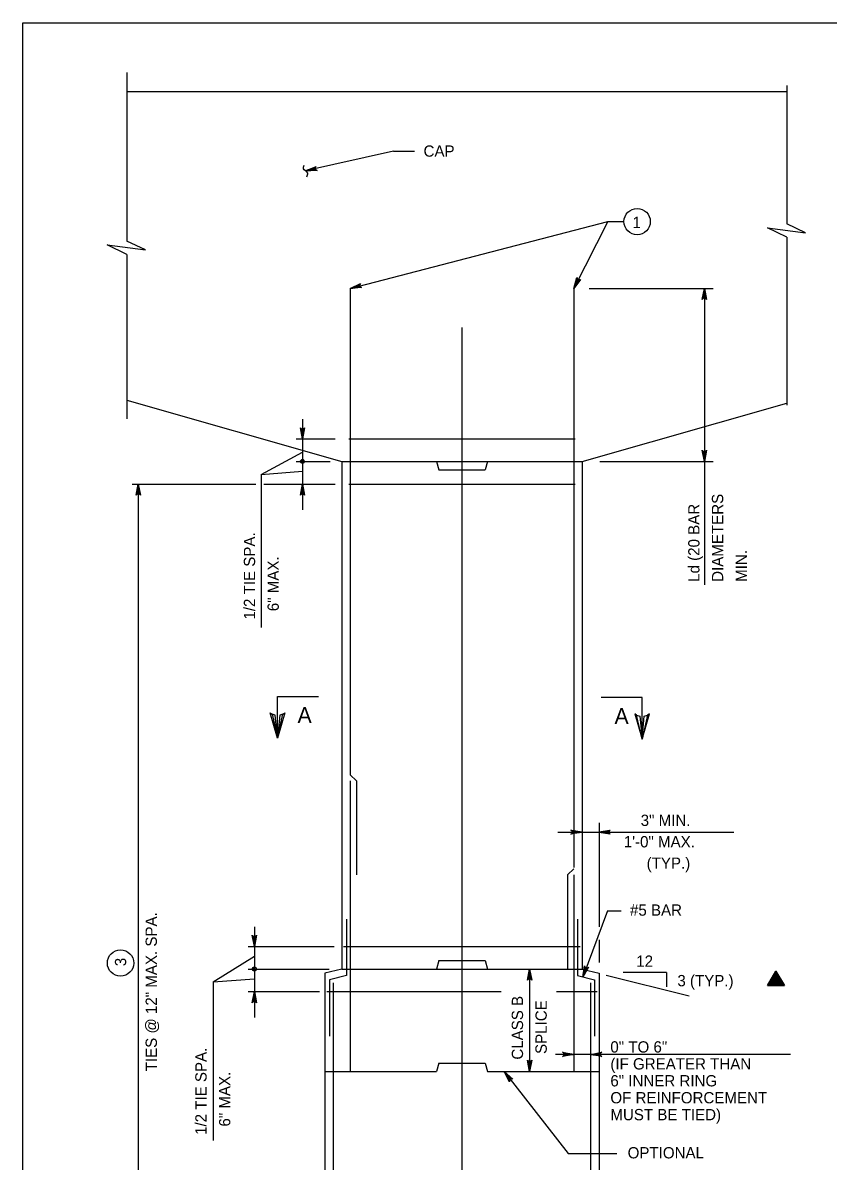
# Model space of a CAD drawing. Extents: x 646165 to 651486, y 296916 to 299292.
# Drawn here: x 649829.6 to 650043.7, y 298380.6 to 298683.3 of the extents above; entities that cross this region are included whole.
import ezdxf

# ---------------------------------------------------------------- set-up
doc = ezdxf.new("R2010")
doc.units = 0
for name, color, linetype in [('1', 7, 'Continuous'), ('2', 7, 'Continuous'), ('50', 7, 'Continuous'), ('51', 7, 'Continuous'), ('52', 7, 'Continuous'), ('53', 7, 'Continuous'), ('54', 7, 'Continuous')]:
    doc.layers.add(name, color=color, linetype=linetype)

msp = doc.modelspace()

# ---------------------------------------------------------------- linework, layer by layer
at = {"layer": '1'}
for p, q in [((649897.27, 298504.11), (649908.19, 298504.11)), ((649897.27, 298493.05), (649897.27, 298504.11)), ((649994.23, 298503.85), (649983.31, 298503.85)), ((649994.23, 298492.78), (649994.23, 298503.85))]:
    msp.add_line(p, q, dxfattribs=at)
for points in [[(649898.74, 298499.47), (649897.89, 298499.23), (649897.27, 298493.05), (649898.74, 298499.47), (649899.25, 298499.8), (649897.27, 298493.05), (649896.71, 298499.22), (649895.87, 298499.45), (649897.27, 298493.05), (649895.32, 298499.8), (649895.87, 298499.45)], [(649992.76, 298499.2), (649993.61, 298498.96), (649994.23, 298492.78), (649992.76, 298499.2), (649992.25, 298499.53), (649994.23, 298492.78), (649994.79, 298498.95), (649995.63, 298499.18), (649994.23, 298492.78), (649996.18, 298499.53), (649995.63, 298499.18)]]:
    msp.add_lwpolyline(points, dxfattribs=at)
at = {"layer": '2'}
for p, q in [((649829.59, 298119.25), (649829.59, 298683.25)), ((649829.59, 298683.25), (650615.59, 298683.25))]:
    msp.add_line(p, q, dxfattribs=at)
at = {"layer": '50'}
msp.add_line((649946.33, 298602.2), (649946.33, 298236.03), dxfattribs=at)
at = {"layer": '51'}
for p, q in [((649857.22, 298664.97), (650032.72, 298664.97)), ((649857.22, 298582.93), (649914.38, 298566.63)), ((649978.28, 298566.63), (650032.72, 298582.15)), ((649914.38, 298566.63), (649978.28, 298566.63)), ((649914.38, 298566.63), (649914.38, 298431.7)), ((649939.58, 298566.63), (649940.16, 298564.38)), ((649953.08, 298566.63), (649952.5, 298564.38)), ((649978.28, 298566.63), (649978.28, 298431.7)), ((649940.16, 298564.38), (649952.5, 298564.38)), ((649914.38, 298431.7), (649909.88, 298430.58)), ((649914.38, 298431.7), (649978.28, 298431.7)), ((649940.16, 298433.95), (649939.58, 298431.7)), ((649940.16, 298433.95), (649952.5, 298433.95)), ((649952.5, 298433.95), (649953.08, 298431.7)), ((649978.28, 298431.7), (649982.78, 298430.58)), ((649909.88, 298430.58), (649909.88, 298296.63)), ((649982.78, 298430.58), (649982.78, 298296.63)), ((649909.88, 298404.45), (649939.58, 298404.45)), ((649940.16, 298406.7), (649939.58, 298404.45)), ((649940.16, 298406.7), (649952.5, 298406.7)), ((649952.5, 298406.7), (649953.08, 298404.45)), ((649953.08, 298404.45), (649982.78, 298404.45))]:
    msp.add_line(p, q, dxfattribs=at)
at = {"layer": '52'}
for p, q in [((649857.22, 298669.99), (649857.22, 298625.21)), ((650032.72, 298666.54), (650032.72, 298629.76)), ((649928.11, 298649.16), (649904.78, 298643.86)), ((649928.11, 298649.16), (649933.7, 298649.16)), ((649916.63, 298612.63), (649985.07, 298630.39)), ((649985.07, 298630.39), (649976.03, 298612.63)), ((649985.07, 298630.39), (649989.4, 298630.39)), ((650032.72, 298626.25), (650032.72, 298581.59)), ((649857.22, 298621.69), (649857.22, 298577.95)), ((649980.16, 298612.63), (650013.06, 298612.63)), ((650010.77, 298612.63), (650010.77, 298533.82)), ((649903.94, 298577.88), (649903.94, 298553.76)), ((649902.28, 298572.63), (649912.65, 298572.63)), ((649892.99, 298563.18), (649903.94, 298569.09)), ((649902.28, 298566.63), (649911.34, 298566.63)), ((649982.96, 298566.63), (650013.06, 298566.63)), ((649892.99, 298563.18), (649903.94, 298564.02)), ((649892.99, 298563.18), (649892.99, 298522.5)), ((649858.71, 298560.63), (649891.5, 298560.63)), ((649860.29, 298560.63), (649860.29, 298302.78)), ((649893.63, 298560.63), (649912.65, 298560.63)), ((649971.77, 298468.09), (650018.62, 298468.09)), ((649982.78, 298470.58), (649982.78, 298442.9)), ((649985, 298447.21), (649978.42, 298429.57)), ((649985, 298447.21), (649988.61, 298447.21)), ((649891.15, 298442.96), (649891.15, 298418.84)), ((649889.48, 298437.7), (649912.32, 298437.7)), ((649982.78, 298439.46), (649982.78, 298433.48)), ((649880.19, 298428.26), (649891.15, 298435.12)), ((649889.48, 298431.7), (649911.07, 298431.7)), ((649964.32, 298431.7), (649964.32, 298404.45)), ((649880.19, 298428.26), (649891.15, 298429.1)), ((649984.66, 298430.11), (650006.69, 298424.6)), ((650000.66, 298430.82), (649989.2, 298430.82)), ((650000.66, 298430.82), (650000.66, 298426.99)), ((649880.19, 298428.26), (649880.19, 298386.1)), ((649889.48, 298425.7), (649908.48, 298425.7)), ((650033.68, 298409.02), (649971.17, 298409.02)), ((649957.59, 298404.45), (649974.59, 298382.66)), ((649974.59, 298382.66), (649987.49, 298382.66))]:
    msp.add_line(p, q, dxfattribs=at)
for points in [[(649904.78, 298643.86), (649907.57, 298645.07), (649907.47, 298644.97), (649907.38, 298644.86), (649907.34, 298644.75), (649907.31, 298644.64), (649907.31, 298644.54), (649907.32, 298644.44), (649907.36, 298644.34), (649907.39, 298644.25), (649907.47, 298644.17), (649907.55, 298644.08), (649907.68, 298644.03), (649907.81, 298643.98), (649904.78, 298643.86), (649907.68, 298644.03), (649907.55, 298644.08), (649904.78, 298643.86), (649907.47, 298644.17), (649907.39, 298644.25), (649904.78, 298643.86), (649907.36, 298644.34), (649907.32, 298644.44), (649904.78, 298643.86), (649907.31, 298644.54), (649907.31, 298644.64), (649904.78, 298643.86), (649907.34, 298644.75), (649907.38, 298644.86), (649904.78, 298643.86), (649907.47, 298644.97)], [(650032.72, 298626.25), (650027.54, 298628.78), (650037.69, 298627.4), (650032.72, 298629.76)], [(649857.22, 298621.69), (649852.04, 298624.23), (649862.18, 298622.85), (649857.22, 298625.21)], [(649916.63, 298612.63), (649919.38, 298613.92), (649919.2, 298613.71), (649919.13, 298613.49), (649919.15, 298613.29), (649919.23, 298613.1), (649919.4, 298612.94), (649919.66, 298612.84), (649916.63, 298612.63), (649919.4, 298612.94), (649919.23, 298613.1), (649916.63, 298612.63), (649919.15, 298613.29), (649919.13, 298613.49), (649916.63, 298612.63), (649919.2, 298613.71)], [(649976.03, 298612.63), (649976.89, 298615.55), (649976.91, 298615.41), (649976.92, 298615.27), (649976.99, 298615.17), (649977.05, 298615.07), (649977.13, 298615.01), (649977.21, 298614.95), (649977.31, 298614.92), (649977.41, 298614.89), (649977.52, 298614.9), (649977.64, 298614.91), (649977.76, 298614.97), (649977.88, 298615.04), (649976.03, 298612.63), (649977.76, 298614.97), (649977.64, 298614.91), (649976.03, 298612.63), (649977.52, 298614.9), (649977.41, 298614.89), (649976.03, 298612.63), (649977.31, 298614.92), (649977.21, 298614.95), (649976.03, 298612.63), (649977.13, 298615.01), (649977.05, 298615.07), (649976.03, 298612.63), (649976.99, 298615.17), (649976.92, 298615.27), (649976.03, 298612.63), (649976.91, 298615.41)], [(650010.77, 298612.63), (650011.33, 298609.65), (650011.25, 298609.77), (650011.17, 298609.88), (650011.07, 298609.94), (650010.97, 298610), (650010.87, 298610.02), (650010.77, 298610.03), (650010.67, 298610.02), (650010.57, 298610), (650010.47, 298609.94), (650010.37, 298609.88), (650010.29, 298609.77), (650010.21, 298609.65), (650010.77, 298612.63), (650010.29, 298609.77), (650010.37, 298609.88), (650010.77, 298612.63), (650010.47, 298609.94), (650010.57, 298610), (650010.77, 298612.63), (650010.67, 298610.02), (650010.77, 298610.03), (650010.77, 298612.63), (650010.87, 298610.02), (650010.97, 298610), (650010.77, 298612.63), (650011.07, 298609.94), (650011.17, 298609.88), (650010.77, 298612.63), (650011.25, 298609.77)], [(649903.94, 298572.63), (649903.39, 298575.61), (649903.47, 298575.49), (649903.54, 298575.38), (649903.64, 298575.32), (649903.74, 298575.26), (649903.84, 298575.24), (649903.94, 298575.23), (649904.04, 298575.24), (649904.14, 298575.26), (649904.24, 298575.32), (649904.34, 298575.38), (649904.42, 298575.49), (649904.5, 298575.61), (649903.94, 298572.63), (649904.42, 298575.49), (649904.34, 298575.38), (649903.94, 298572.63), (649904.24, 298575.32), (649904.14, 298575.26), (649903.94, 298572.63), (649904.04, 298575.24), (649903.94, 298575.23), (649903.94, 298572.63), (649903.84, 298575.24), (649903.74, 298575.26), (649903.94, 298572.63), (649903.64, 298575.32), (649903.54, 298575.38), (649903.94, 298572.63), (649903.47, 298575.49)], [(650010.77, 298566.63), (650010.21, 298569.61), (650010.29, 298569.49), (650010.37, 298569.38), (650010.47, 298569.32), (650010.57, 298569.26), (650010.67, 298569.24), (650010.77, 298569.23), (650010.87, 298569.24), (650010.97, 298569.26), (650011.07, 298569.32), (650011.17, 298569.38), (650011.25, 298569.49), (650011.33, 298569.61), (650010.77, 298566.63), (650011.25, 298569.49), (650011.17, 298569.38), (650010.77, 298566.63), (650011.07, 298569.32), (650010.97, 298569.26), (650010.77, 298566.63), (650010.87, 298569.24), (650010.77, 298569.23), (650010.77, 298566.63), (650010.67, 298569.24), (650010.57, 298569.26), (650010.77, 298566.63), (650010.47, 298569.32), (650010.37, 298569.38), (650010.77, 298566.63), (650010.29, 298569.49)], [(649860.29, 298560.63), (649860.85, 298557.64), (649860.77, 298557.76), (649860.69, 298557.87), (649860.59, 298557.93), (649860.49, 298557.99), (649860.39, 298558.01), (649860.29, 298558.03), (649860.19, 298558.01), (649860.09, 298557.99), (649859.99, 298557.93), (649859.89, 298557.87), (649859.81, 298557.76), (649859.73, 298557.64), (649860.29, 298560.63), (649859.81, 298557.76), (649859.89, 298557.87), (649860.29, 298560.63), (649859.99, 298557.93), (649860.09, 298557.99), (649860.29, 298560.63), (649860.19, 298558.01), (649860.29, 298558.03), (649860.29, 298560.63), (649860.39, 298558.01), (649860.49, 298557.99), (649860.29, 298560.63), (649860.59, 298557.93), (649860.69, 298557.87), (649860.29, 298560.63), (649860.77, 298557.76)], [(649903.94, 298560.63), (649904.5, 298557.64), (649904.42, 298557.76), (649904.34, 298557.87), (649904.24, 298557.93), (649904.14, 298557.99), (649904.04, 298558.01), (649903.94, 298558.03), (649903.84, 298558.01), (649903.74, 298557.99), (649903.64, 298557.93), (649903.54, 298557.87), (649903.47, 298557.76), (649903.39, 298557.64), (649903.94, 298560.63), (649903.47, 298557.76), (649903.54, 298557.87), (649903.94, 298560.63), (649903.64, 298557.93), (649903.74, 298557.99), (649903.94, 298560.63), (649903.84, 298558.01), (649903.94, 298558.03), (649903.94, 298560.63), (649904.04, 298558.01), (649904.14, 298557.99), (649903.94, 298560.63), (649904.24, 298557.93), (649904.34, 298557.87), (649903.94, 298560.63), (649904.42, 298557.76)], [(649978.28, 298468.09), (649975.3, 298467.53), (649975.41, 298467.61), (649975.53, 298467.69), (649975.59, 298467.79), (649975.65, 298467.89), (649975.66, 298467.99), (649975.68, 298468.09), (649975.66, 298468.19), (649975.65, 298468.29), (649975.59, 298468.39), (649975.53, 298468.49), (649975.41, 298468.57), (649975.3, 298468.65), (649978.28, 298468.09), (649975.41, 298468.57), (649975.53, 298468.49), (649978.28, 298468.09), (649975.59, 298468.39), (649975.65, 298468.29), (649978.28, 298468.09), (649975.66, 298468.19), (649975.68, 298468.09), (649978.28, 298468.09), (649975.66, 298467.99), (649975.65, 298467.89), (649978.28, 298468.09), (649975.59, 298467.79), (649975.53, 298467.69), (649978.28, 298468.09), (649975.41, 298467.61)], [(649982.78, 298468.09), (649985.76, 298468.65), (649985.65, 298468.57), (649985.53, 298468.49), (649985.48, 298468.39), (649985.42, 298468.29), (649985.4, 298468.19), (649985.38, 298468.09), (649985.4, 298467.99), (649985.42, 298467.89), (649985.48, 298467.79), (649985.53, 298467.69), (649985.65, 298467.61), (649985.76, 298467.53), (649982.78, 298468.09), (649985.65, 298467.61), (649985.53, 298467.69), (649982.78, 298468.09), (649985.48, 298467.79), (649985.42, 298467.89), (649982.78, 298468.09), (649985.4, 298467.99), (649985.38, 298468.09), (649982.78, 298468.09), (649985.4, 298468.19), (649985.42, 298468.29), (649982.78, 298468.09), (649985.48, 298468.39), (649985.53, 298468.49), (649982.78, 298468.09), (649985.65, 298468.57)], [(649891.15, 298437.7), (649890.59, 298440.69), (649890.67, 298440.57), (649890.75, 298440.46), (649890.85, 298440.4), (649890.95, 298440.34), (649891.05, 298440.32), (649891.15, 298440.3), (649891.25, 298440.32), (649891.35, 298440.34), (649891.45, 298440.4), (649891.55, 298440.46), (649891.63, 298440.57), (649891.7, 298440.69), (649891.15, 298437.7), (649891.63, 298440.57), (649891.55, 298440.46), (649891.15, 298437.7), (649891.45, 298440.4), (649891.35, 298440.34), (649891.15, 298437.7), (649891.25, 298440.32), (649891.15, 298440.3), (649891.15, 298437.7), (649891.05, 298440.32), (649890.95, 298440.34), (649891.15, 298437.7), (649890.85, 298440.4), (649890.75, 298440.46), (649891.15, 298437.7), (649890.67, 298440.57)], [(649964.32, 298431.7), (649964.87, 298428.72), (649964.72, 298428.95), (649964.52, 298429.07), (649964.32, 298429.1), (649964.12, 298429.07), (649963.92, 298428.95), (649963.76, 298428.72), (649964.32, 298431.7), (649963.92, 298428.95), (649964.12, 298429.07), (649964.32, 298431.7), (649964.32, 298429.1), (649964.52, 298429.07), (649964.32, 298431.7), (649964.72, 298428.95)], [(649978.42, 298429.57), (649978.94, 298432.56), (649979.01, 298432.29), (649979.15, 298432.11), (649979.33, 298432.01), (649979.53, 298431.97), (649979.76, 298432.01), (649979.99, 298432.17), (649978.42, 298429.57), (649979.76, 298432.01), (649979.53, 298431.97), (649978.42, 298429.57), (649979.33, 298432.01), (649979.15, 298432.11), (649978.42, 298429.57), (649979.01, 298432.29)], [(649891.15, 298425.7), (649891.7, 298422.72), (649891.63, 298422.84), (649891.55, 298422.95), (649891.45, 298423.01), (649891.35, 298423.07), (649891.25, 298423.09), (649891.15, 298423.1), (649891.05, 298423.09), (649890.95, 298423.07), (649890.85, 298423.01), (649890.75, 298422.95), (649890.67, 298422.84), (649890.59, 298422.72), (649891.15, 298425.7), (649890.67, 298422.84), (649890.75, 298422.95), (649891.15, 298425.7), (649890.85, 298423.01), (649890.95, 298423.07), (649891.15, 298425.7), (649891.05, 298423.09), (649891.15, 298423.1), (649891.15, 298425.7), (649891.25, 298423.09), (649891.35, 298423.07), (649891.15, 298425.7), (649891.45, 298423.01), (649891.55, 298422.95), (649891.15, 298425.7), (649891.63, 298422.84)], [(649964.32, 298404.45), (649963.76, 298407.44), (649963.92, 298407.21), (649964.12, 298407.09), (649964.32, 298407.05), (649964.52, 298407.09), (649964.72, 298407.21), (649964.87, 298407.44), (649964.32, 298404.45), (649964.72, 298407.21), (649964.52, 298407.09), (649964.32, 298404.45), (649964.32, 298407.05), (649964.12, 298407.09), (649964.32, 298404.45), (649963.92, 298407.21)], [(649976.03, 298409.02), (649973.05, 298408.46), (649973.28, 298408.62), (649973.4, 298408.82), (649973.43, 298409.02), (649973.4, 298409.22), (649973.28, 298409.42), (649973.05, 298409.58), (649976.03, 298409.02), (649973.28, 298409.42), (649973.4, 298409.22), (649976.03, 298409.02), (649973.43, 298409.02), (649973.4, 298408.82), (649976.03, 298409.02), (649973.28, 298408.62)], [(649980.53, 298409.02), (649983.51, 298409.58), (649983.28, 298409.42), (649983.17, 298409.22), (649983.13, 298409.02), (649983.17, 298408.82), (649983.28, 298408.62), (649983.51, 298408.46), (649980.53, 298409.02), (649983.28, 298408.62), (649983.17, 298408.82), (649980.53, 298409.02), (649983.13, 298409.02), (649983.17, 298409.22), (649980.53, 298409.02), (649983.28, 298409.42)], [(649957.59, 298404.45), (649959.87, 298402.45), (649959.6, 298402.53), (649959.37, 298402.5), (649959.19, 298402.4), (649959.05, 298402.25), (649958.97, 298402.04), (649958.98, 298401.76), (649957.59, 298404.45), (649958.97, 298402.04), (649959.05, 298402.25), (649957.59, 298404.45), (649959.19, 298402.4), (649959.37, 298402.5), (649957.59, 298404.45), (649959.6, 298402.53)]]:
    msp.add_lwpolyline(points, dxfattribs=at)
for centre, radius in [((649992.9, 298630.39), 3.5), ((649903.94, 298566.63), 0.533), ((649903.94, 298566.63), 0.267), ((649855.58, 298433.3), 3.5), ((649891.15, 298431.7), 0.533), ((649891.15, 298431.7), 0.267)]:
    msp.add_circle(centre, radius, dxfattribs=at)
msp.add_spline([(649905.09, 298642.33), (649905.35, 298643.28), (649904.2, 298644.45), (649904.42, 298645.37)], degree=3, dxfattribs=at)
at = {"layer": '53'}
msp.add_line((650029.79, 298428.58), (650029.79, 298428.58), dxfattribs=at)
for points in [[(650027.56, 298427.29), (650032.02, 298427.29), (650029.79, 298431.16), (650027.56, 298427.29)], [(650027.56, 298427.29), (650029.79, 298431.16), (650032.02, 298427.29), (650027.56, 298427.29), (650029.78, 298431.04), (650031.95, 298427.35), (650027.65, 298427.34), (650029.79, 298430.93), (650031.86, 298427.4), (650027.75, 298427.39), (650029.8, 298430.81), (650031.76, 298427.47), (650027.85, 298427.44), (650029.79, 298430.7), (650031.67, 298427.52), (650027.96, 298427.51), (650029.8, 298430.56), (650031.56, 298427.58), (650028.08, 298427.58), (650029.79, 298430.42), (650031.45, 298427.64), (650028.18, 298427.64), (650029.79, 298430.29), (650031.34, 298427.71), (650028.29, 298427.7), (650029.79, 298430.16), (650031.22, 298427.78), (650028.39, 298427.76), (650029.8, 298430.04), (650031.09, 298427.84), (650028.51, 298427.83), (650029.8, 298429.91), (650030.95, 298427.93), (650028.63, 298427.89), (650029.8, 298429.76), (650030.84, 298428.01), (650028.74, 298427.95), (650029.8, 298429.63), (650030.72, 298428.08), (650028.88, 298428.02), (650029.8, 298429.5), (650030.61, 298428.14), (650029.01, 298428.08), (650029.8, 298429.35), (650030.48, 298428.21), (650029.15, 298428.15), (650029.8, 298429.22), (650030.34, 298428.28), (650029.25, 298428.22), (650029.79, 298429.09), (650030.21, 298428.35), (650029.38, 298428.28), (650029.79, 298428.97), (650030.11, 298428.4), (650029.48, 298428.34), (650029.79, 298428.84), (650030.01, 298428.46), (650029.59, 298428.39), (650029.8, 298428.72), (650029.92, 298428.5), (650029.7, 298428.47), (650029.79, 298428.58), (650032.01, 298427.31), (650029.79, 298428.58), (650029.79, 298431.13), (650029.8, 298428.57), (650027.57, 298427.3)]]:
    msp.add_lwpolyline(points, dxfattribs=at)
at = {"layer": '54'}
for p, q in [((649916.63, 298612.63), (649916.63, 298483.37)), ((649976.03, 298612.63), (649976.03, 298458.67)), ((649916.23, 298572.63), (649976.43, 298572.63)), ((649916.23, 298560.63), (649976.43, 298560.63)), ((649918.3, 298481.7), (649916.63, 298483.37)), ((649916.63, 298481.7), (649916.63, 298404.45)), ((649918.3, 298481.7), (649918.3, 298456.7)), ((649974.37, 298456.7), (649976.03, 298458.37)), ((649974.37, 298456.7), (649974.37, 298431.7)), ((649976.03, 298456.7), (649976.03, 298404.45)), ((649915.63, 298444.95), (649915.63, 298429.95)), ((649977.03, 298444.95), (649977.03, 298429.95)), ((649914.88, 298437.7), (649977.78, 298437.7)), ((649915.63, 298429.95), (649911.13, 298428.83)), ((649911.13, 298428.83), (649911.13, 298413.83)), ((649977.03, 298429.95), (649981.53, 298428.83)), ((649981.53, 298428.83), (649981.53, 298413.83)), ((649910.38, 298425.7), (649956.79, 298425.7)), ((649912.13, 298427.99), (649912.13, 298249.41)), ((649971.49, 298425.7), (649982.28, 298425.7)), ((649980.53, 298427.99), (649980.53, 298249.41))]:
    msp.add_line(p, q, dxfattribs=at)

# ---------------------------------------------------------------- texts
at = {"layer": '1'}
for p in [(649902.62, 298497.1), (649986.87, 298496.83)]:
    msp.add_text('A', height=4.23, dxfattribs=at).set_placement(p)
at = {"layer": '53'}
for s, p in [('CAP', (649936.12, 298647.65)), ('1', (649991.63, 298628.67)), ('3" MIN.', (649993.84, 298469.74)), ('1\'-0" MAX.', (649989.34, 298464.04)), ('(TYP.)', (649995.42, 298458.34)), ('#5 BAR', (649991, 298445.88)), ('12', (649992.67, 298432.3)), ('3 (TYP.)', (650003.59, 298427.12)), ('0" TO 6"', (649985.78, 298409.5)), ('(IF GREATER THAN', (649985.78, 298405)), ('6" INNER RING', (649985.78, 298400.5)), ('OF REINFORCEMENT', (649985.78, 298396)), ('MUST BE TIED)', (649985.78, 298391.5)), ('OPTIONAL', (649990.37, 298381.36))]:
    msp.add_text(s, height=3, dxfattribs=at).set_placement(p)
for s, p in [('DIAMETERS', (650015.77, 298534.63)), ('Ld (20 BAR ', (650009.47, 298534.63)), ('1/2 TIE SPA.', (649891.35, 298524.6)), ('  6" MAX.', (649897.65, 298524.6)), ('MIN.', (650022.07, 298534.63)), ('TIES @ 12" MAX. SPA.', (649865.24, 298404.52)), ('3', (649857.08, 298432.45)), ('CLASS B', (649962.57, 298407.62)), ('SPLICE', (649968.87, 298409.13)), ('1/2 TIE SPA.', (649878.45, 298387.6)), ('  6" MAX.', (649884.75, 298387.6))]:
    msp.add_text(s, height=3, rotation=90, dxfattribs=at).set_placement(p)

doc.saveas('drawing.dxf')
